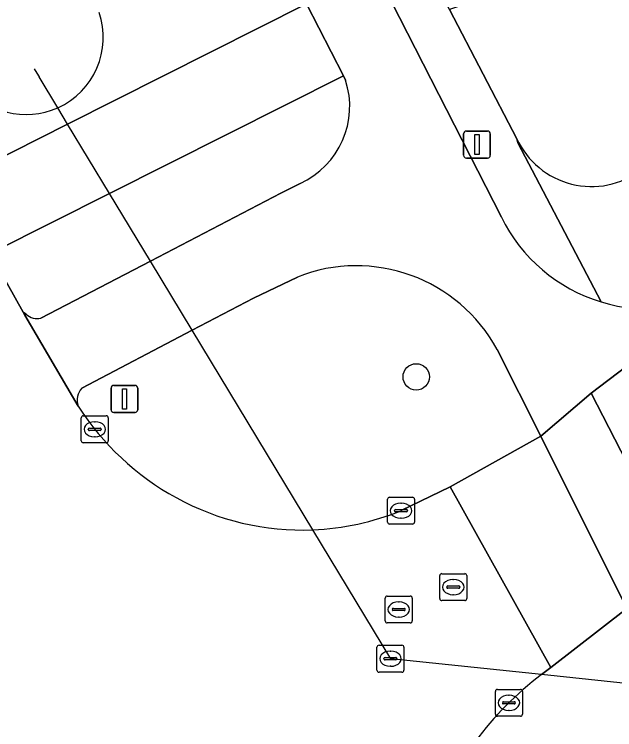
# Model space of a CAD drawing. Extents: x 159352 to 160617, y 385888 to 387323.
# Drawn here: x 159830.37 to 159852.67, y 386440.65 to 386467.21 of the extents above; entities that cross this region are included whole.
import ezdxf

# ---------------------------------------------------------------- set-up
doc = ezdxf.new("R2010")
doc.units = 0
for name, color, linetype in [('IMGEO_Berm_groen', 7, 'Continuous'), ('IMGEO_Boom', 7, 'Continuous'), ('IMGEO_Duiker', 7, 'Continuous'), ('IMGEO_Fietspad_gesloten', 7, 'Continuous'), ('IMGEO_Groenvoorziening', 7, 'Continuous'), ('IMGEO_Kolk', 7, 'Continuous'), ('IMGEO_Lichtmast', 7, 'Continuous'), ('IMGEO_Oever', 7, 'Continuous'), ('IMGEO_Rijbaan_lokaal_gesloten', 7, 'Continuous'), ('IMGEO_Rijbaan_lokaal_open', 7, 'Continuous'), ('IMGEO_Rioolput', 7, 'Continuous'), ('IMGEO_Verkeerseiland_groen', 7, 'Continuous'), ('IMGEO_Voetpad_open', 7, 'Continuous')]:
    doc.layers.add(name, color=color, linetype=linetype)

msp = doc.modelspace()

# ---------------------------------------------------------------- linework, layer by layer
at = {"layer": 'IMGEO_Berm_groen'}
msp.add_lwpolyline([(159779.192, 386557.46), (159778.839, 386557.281), (159794.04, 386527.707), (159803.611, 386509.06), (159818.737, 386479.588), (159828.146, 386461.016), (159828.246, 386461.067), (159832.352, 386463.134), (159841.226, 386467.6), (159796.629, 386554.856)], dxfattribs=at)
for centre, radius, start, end in [((159830.81, 386466.352), 2.865, 294.2372, 18.929), ((159830.813, 386466.351), 2.863, 217.0921, 294.189)]:
    msp.add_arc(centre, radius, start, end, dxfattribs=at)
at = {"layer": 'IMGEO_Boom'}
msp.add_circle((159845.298, 386453.75), 0.489, dxfattribs=at)
at = {"layer": 'IMGEO_Duiker'}
for points in [[(159831.113, 386465.183), (159831.21, 386465.023), (159831.29, 386464.89)], [(159871.823, 386440.404), (159871.616, 386440.426), (159871.448, 386440.443), (159870.19, 386440.575), (159859.683, 386441.676), (159857.571, 386441.898), (159854.602, 386442.209), (159849.946, 386442.697), (159844.353, 386443.283), (159841.458, 386448.072), (159836.98, 386455.478), (159835.427, 386458.047), (159833.907, 386460.562), (159832.352, 386463.134), (159831.986, 386463.739), (159831.29, 386464.89)]]:
    msp.add_lwpolyline(points, dxfattribs=at)
at = {"layer": 'IMGEO_Fietspad_gesloten'}
for points in [[(159848.46, 386459.683), (159802.183, 386550.232), (159802.147, 386550.232), (159796.524, 386561.299), (159796.533, 386561.328), (159758.813, 386635.137), (159682.71, 386784.054)], [(159796.629, 386554.856), (159841.226, 386467.6), (159842.596, 386464.921), (159842.674, 386464.768)], [(159840.985, 386460.932), (159840.269, 386460.564), (159835.427, 386458.047), (159831.362, 386455.935)], [(159832.879, 386453.328), (159836.98, 386455.478), (159839.259, 386456.673), (159840.883, 386457.457)], [(159848.306, 386454.763), (159849.92, 386451.546), (159851.79, 386453.141), (159856.999, 386457.091)], [(159830.815, 386456.073), (159830.703, 386456.153), (159830.767, 386456.045), (159832.74, 386452.667)], [(159858.48, 386449.348), (159855.083, 386446.748), (159851.79, 386453.141), (159849.92, 386451.546), (159853.126, 386445.153), (159854.602, 386442.209), (159855.438, 386440.54)]]:
    msp.add_lwpolyline(points, dxfattribs=at)
for centre, radius, start, end in [((159839.685, 386463.794), 3.143, 294.4223, 18.0497), ((159853.938, 386462.367), 6.1, 206.1043, 253.1146), ((159843.075, 386451.923), 5.952, 28.4989, 111.6068), ((159853.937, 386462.369), 6.102, 253.1262, 300.1159), ((159831.212, 386456.494), 0.579, 226.6805, 285.0007), ((159833.341, 386452.886), 0.639, 136.2348, 200.0141)]:
    msp.add_arc(centre, radius, start, end, dxfattribs=at)
at = {"layer": 'IMGEO_Groenvoorziening'}
msp.add_lwpolyline([(159853.647, 386461.431), (159856.68, 386463.673), (159862.392, 386468.019), (159867.657, 386472.185), (159866.116, 386474.185), (159862.913, 386472.949), (159849.809, 386468.487), (159846.533, 386467.387), (159849.037, 386462.588)], dxfattribs=at)
msp.add_arc((159851.808, 386463.868), 3.052, 204.7839, 307.0383, dxfattribs=at)
at = {"layer": 'IMGEO_Kolk'}
for p, q in [((159832.86, 386451.378), (159832.86, 386452.23)), ((159832.935, 386452.304), (159833.787, 386452.304)), ((159833.861, 386452.23), (159833.861, 386451.378)), ((159833.348, 386452.084), (159833.373, 386452.084)), ((159833.119, 386451.798), (159833.119, 386451.81)), ((159833.557, 386451.761), (159833.159, 386451.761)), ((159833.162, 386451.847), (159833.56, 386451.847)), ((159833.603, 386451.81), (159833.603, 386451.798)), ((159833.371, 386451.524), (159833.346, 386451.524)), ((159833.787, 386451.304), (159832.935, 386451.304)), ((159844.234, 386448.357), (159844.234, 386449.209)), ((159844.309, 386449.283), (159845.161, 386449.283)), ((159845.235, 386449.209), (159845.235, 386448.357)), ((159844.722, 386449.063), (159844.747, 386449.063)), ((159844.493, 386448.777), (159844.493, 386448.789)), ((159844.931, 386448.74), (159844.533, 386448.74)), ((159844.536, 386448.826), (159844.934, 386448.826)), ((159844.977, 386448.789), (159844.977, 386448.777)), ((159844.745, 386448.503), (159844.72, 386448.503)), ((159845.161, 386448.283), (159844.309, 386448.283)), ((159848.239, 386441.223), (159848.239, 386442.075)), ((159848.314, 386442.149), (159849.166, 386442.149)), ((159849.24, 386442.075), (159849.24, 386441.223)), ((159848.727, 386441.929), (159848.752, 386441.929)), ((159848.498, 386441.643), (159848.498, 386441.655)), ((159848.936, 386441.606), (159848.538, 386441.606)), ((159848.541, 386441.692), (159848.939, 386441.692)), ((159848.982, 386441.655), (159848.982, 386441.643)), ((159848.75, 386441.369), (159848.725, 386441.369)), ((159849.166, 386441.149), (159848.314, 386441.149))]:
    msp.add_line(p, q, dxfattribs=at)
for points in [[(159832.86, 386451.378), (159832.86, 386452.23)], [(159832.935, 386452.304), (159833.787, 386452.304)], [(159833.861, 386452.23), (159833.861, 386451.378)], [(159833.787, 386451.304), (159832.935, 386451.304)], [(159844.234, 386448.357), (159844.234, 386449.209)], [(159844.309, 386449.283), (159845.161, 386449.283)], [(159845.235, 386449.209), (159845.235, 386448.357)], [(159845.161, 386448.283), (159844.309, 386448.283)], [(159848.239, 386441.223), (159848.239, 386442.075)], [(159848.314, 386442.149), (159849.166, 386442.149)], [(159849.24, 386442.075), (159849.24, 386441.223)], [(159849.166, 386441.149), (159848.314, 386441.149)]]:
    msp.add_lwpolyline(points, dxfattribs=at)
for centre, radius, start, end in [((159832.937, 386452.228), 0.0765, 91.552, 178.448), ((159832.937, 386452.228), 0.0765, 91.552, 178.448), ((159833.785, 386452.228), 0.0765, 1.552, 88.448), ((159833.785, 386452.228), 0.0765, 1.552, 88.448), ((159833.159, 386451.807), 0.0403, 85.8775, 175.7526), ((159833.156, 386451.797), 0.0366, 178.938, 274.7102), ((159833.56, 386451.804), 0.043, 264.8664, 352.4533), ((159833.564, 386451.809), 0.0386, 1.7309, 96.639), ((159832.937, 386451.38), 0.0765, 181.552, 268.448), ((159832.937, 386451.38), 0.0765, 181.552, 268.448), ((159833.785, 386451.38), 0.0765, 271.552, 358.448), ((159833.785, 386451.38), 0.0765, 271.552, 358.448), ((159844.311, 386449.207), 0.0765, 91.552, 178.448), ((159844.311, 386449.207), 0.0765, 91.552, 178.448), ((159845.159, 386449.207), 0.0765, 1.552, 88.448), ((159845.159, 386449.207), 0.0765, 1.552, 88.448), ((159844.533, 386448.786), 0.0403, 85.8775, 175.7526), ((159844.53, 386448.776), 0.0366, 178.938, 274.7102), ((159844.934, 386448.783), 0.043, 264.8664, 352.4533), ((159844.938, 386448.788), 0.0386, 1.7309, 96.639), ((159844.311, 386448.359), 0.0765, 181.552, 268.448), ((159844.311, 386448.359), 0.0765, 181.552, 268.448), ((159845.159, 386448.359), 0.0765, 271.552, 358.448), ((159845.159, 386448.359), 0.0765, 271.552, 358.448), ((159848.316, 386442.073), 0.0765, 91.552, 178.448), ((159848.316, 386442.073), 0.0765, 91.552, 178.448), ((159849.164, 386442.073), 0.0765, 1.552, 88.448), ((159849.164, 386442.073), 0.0765, 1.552, 88.448), ((159848.538, 386441.652), 0.0403, 85.8775, 175.7526), ((159848.535, 386441.642), 0.0366, 178.938, 274.7102), ((159848.939, 386441.649), 0.043, 264.8664, 352.4533), ((159848.943, 386441.654), 0.0386, 1.7309, 96.639), ((159848.316, 386441.225), 0.0765, 181.552, 268.448), ((159848.316, 386441.225), 0.0765, 181.552, 268.448), ((159849.164, 386441.225), 0.0765, 271.552, 358.448), ((159849.164, 386441.225), 0.0765, 271.552, 358.448)]:
    msp.add_arc(centre, radius, start, end, dxfattribs=at)
for centre, major_axis, ratio, start_param, end_param in [((159833.347, 386451.804), (-0.387, 0.002), 0.722429, 4.712389, 7.853982), ((159833.372, 386451.804), (-0.39, 0.002), 0.717154, 1.570796, 4.712389), ((159844.721, 386448.783), (-0.387, 0.002), 0.722429, 4.712389, 7.853982), ((159844.746, 386448.783), (-0.39, 0.002), 0.717154, 1.570796, 4.712389), ((159848.726, 386441.649), (-0.387, 0.002), 0.722429, 4.712389, 7.853982), ((159848.751, 386441.649), (-0.39, 0.002), 0.717154, 1.570796, 4.712389)]:
    msp.add_ellipse(centre, major_axis=major_axis, ratio=ratio, start_param=start_param, end_param=end_param, dxfattribs=at)
at = {"layer": 'IMGEO_Lichtmast'}
for p, q in [((159847.06, 386461.975), (159847.06, 386462.775)), ((159847.06, 386462.775), (159847.06, 386461.975)), ((159847.16, 386462.875), (159847.95, 386462.875)), ((159847.95, 386462.875), (159847.16, 386462.875)), ((159848.05, 386462.775), (159848.05, 386461.975)), ((159848.05, 386461.975), (159848.05, 386462.775)), ((159847.95, 386461.875), (159847.16, 386461.875)), ((159847.16, 386461.875), (159847.95, 386461.875)), ((159833.965, 386452.532), (159833.965, 386453.332)), ((159833.965, 386453.332), (159833.965, 386452.532)), ((159834.065, 386453.432), (159834.855, 386453.432)), ((159834.855, 386453.432), (159834.065, 386453.432)), ((159834.955, 386453.332), (159834.955, 386452.532)), ((159834.955, 386452.532), (159834.955, 386453.332)), ((159834.855, 386452.432), (159834.065, 386452.432)), ((159834.065, 386452.432), (159834.855, 386452.432))]:
    msp.add_line(p, q, dxfattribs=at)
for points in [[(159847.48, 386462.75), (159847.63, 386462.75), (159847.63, 386462), (159847.48, 386462), (159847.48, 386462.75)], [(159834.385, 386453.307), (159834.535, 386453.307), (159834.535, 386452.557), (159834.385, 386452.557), (159834.385, 386453.307)]]:
    msp.add_lwpolyline(points, dxfattribs=at)
for centre, start, end in [((159847.16, 386462.775), 90, 180), ((159847.16, 386462.775), 90, 180), ((159847.95, 386462.775), 0, 90), ((159847.95, 386462.775), 360, 90), ((159847.16, 386461.975), 180, 270), ((159847.16, 386461.975), 180, 270), ((159847.95, 386461.975), 270, 0), ((159847.95, 386461.975), 270, 0), ((159834.065, 386453.332), 90, 180), ((159834.065, 386453.332), 90, 180), ((159834.855, 386453.332), 0, 90), ((159834.855, 386453.332), 360, 90), ((159834.065, 386452.532), 180, 270), ((159834.065, 386452.532), 180, 270), ((159834.855, 386452.532), 270, 0), ((159834.855, 386452.532), 270, 0)]:
    msp.add_arc(centre, 0.1, start, end, dxfattribs=at)
at = {"layer": 'IMGEO_Oever'}
for centre, radius, start, end in [((159830.81, 386466.352), 2.865, 294.2372, 18.929), ((159830.813, 386466.351), 2.863, 217.0921, 294.189)]:
    msp.add_arc(centre, radius, start, end, dxfattribs=at)
at = {"layer": 'IMGEO_Rijbaan_lokaal_gesloten'}
for points in [[(159832.74, 386452.667), (159830.767, 386456.045), (159830.703, 386456.153), (159829.802, 386457.747), (159829.497, 386458.349), (159828.146, 386461.016), (159824.675, 386459.355), (159826.287, 386456.228), (159827.216, 386454.414), (159829.15, 386450.672), (159829.947, 386448.928)], [(159849.946, 386442.697), (159850.302, 386442.96), (159846.56, 386449.67), (159844.735, 386448.783)]]:
    msp.add_lwpolyline(points, dxfattribs=at)
for centre, radius, start, end in [((159841.261, 386458.143), 10.129, 212.7258, 241.2095), ((159841.069, 386457.8), 9.736, 241.2305, 272.291), ((159841.067, 386457.782), 9.718, 272.3066, 292.1765), ((159857.62, 386432.643), 12.648, 127.3546, 159.0516)]:
    msp.add_arc(centre, radius, start, end, dxfattribs=at)
at = {"layer": 'IMGEO_Rijbaan_lokaal_open'}
for points in [[(159861.232, 386451.428), (159863.032, 386452.854), (159862.162, 386454.007), (159859.708, 386457.258), (159858.807, 386458.451), (159857.55, 386457.528), (159856.999, 386457.091), (159851.79, 386453.141), (159855.083, 386446.748), (159858.48, 386449.348)], [(159849.92, 386451.546), (159846.56, 386449.67), (159850.302, 386442.96), (159853.126, 386445.153)]]:
    msp.add_lwpolyline(points, close=True, dxfattribs=at)
at = {"layer": 'IMGEO_Rioolput'}
for p, q in [((159846.174, 386445.518), (159846.174, 386446.37)), ((159846.249, 386446.444), (159847.101, 386446.444)), ((159847.175, 386446.37), (159847.175, 386445.518)), ((159846.662, 386446.224), (159846.687, 386446.224)), ((159846.433, 386445.938), (159846.433, 386445.95)), ((159846.871, 386445.901), (159846.473, 386445.901)), ((159846.476, 386445.987), (159846.874, 386445.987)), ((159846.917, 386445.95), (159846.917, 386445.938)), ((159844.149, 386444.688), (159844.149, 386445.54)), ((159844.224, 386445.614), (159845.076, 386445.614)), ((159845.15, 386445.54), (159845.15, 386444.688)), ((159846.685, 386445.664), (159846.66, 386445.664)), ((159844.637, 386445.394), (159844.662, 386445.394)), ((159847.101, 386445.444), (159846.249, 386445.444)), ((159844.408, 386445.108), (159844.408, 386445.12)), ((159844.846, 386445.071), (159844.448, 386445.071)), ((159844.451, 386445.157), (159844.849, 386445.157)), ((159844.892, 386445.12), (159844.892, 386445.108)), ((159844.66, 386444.834), (159844.635, 386444.834)), ((159845.076, 386444.614), (159844.224, 386444.614)), ((159843.841, 386442.861), (159843.841, 386443.713)), ((159843.916, 386443.787), (159844.768, 386443.787)), ((159844.842, 386443.713), (159844.842, 386442.861)), ((159844.329, 386443.567), (159844.354, 386443.567)), ((159844.1, 386443.281), (159844.1, 386443.293)), ((159844.538, 386443.244), (159844.14, 386443.244)), ((159844.143, 386443.33), (159844.541, 386443.33)), ((159844.584, 386443.293), (159844.584, 386443.281)), ((159844.352, 386443.007), (159844.327, 386443.007)), ((159844.768, 386442.787), (159843.916, 386442.787))]:
    msp.add_line(p, q, dxfattribs=at)
for points in [[(159846.174, 386445.518), (159846.174, 386446.37)], [(159846.249, 386446.444), (159847.101, 386446.444)], [(159847.175, 386446.37), (159847.175, 386445.518)], [(159844.149, 386444.688), (159844.149, 386445.54)], [(159844.224, 386445.614), (159845.076, 386445.614)], [(159845.15, 386445.54), (159845.15, 386444.688)], [(159847.101, 386445.444), (159846.249, 386445.444)], [(159845.076, 386444.614), (159844.224, 386444.614)], [(159843.841, 386442.861), (159843.841, 386443.713)], [(159843.916, 386443.787), (159844.768, 386443.787)], [(159844.842, 386443.713), (159844.842, 386442.861)], [(159844.768, 386442.787), (159843.916, 386442.787)]]:
    msp.add_lwpolyline(points, dxfattribs=at)
for centre, radius, start, end in [((159846.251, 386446.368), 0.0765, 91.552, 178.448), ((159846.251, 386446.368), 0.0765, 91.552, 178.448), ((159847.099, 386446.368), 0.0765, 1.552, 88.448), ((159847.099, 386446.368), 0.0765, 1.552, 88.448), ((159846.473, 386445.947), 0.0403, 85.8775, 175.7526), ((159846.47, 386445.937), 0.0366, 178.938, 274.7102), ((159846.874, 386445.944), 0.043, 264.8664, 352.4533), ((159846.878, 386445.949), 0.0386, 1.7309, 96.639), ((159844.226, 386445.538), 0.0765, 91.552, 178.448), ((159844.226, 386445.538), 0.0765, 91.552, 178.448), ((159845.074, 386445.538), 0.0765, 1.552, 88.448), ((159845.074, 386445.538), 0.0765, 1.552, 88.448), ((159846.251, 386445.52), 0.0765, 181.552, 268.448), ((159846.251, 386445.52), 0.0765, 181.552, 268.448), ((159847.099, 386445.52), 0.0765, 271.552, 358.448), ((159847.099, 386445.52), 0.0765, 271.552, 358.448), ((159844.448, 386445.117), 0.0403, 85.8775, 175.7526), ((159844.445, 386445.107), 0.0366, 178.938, 274.7102), ((159844.849, 386445.114), 0.043, 264.8664, 352.4533), ((159844.853, 386445.119), 0.0386, 1.7309, 96.639), ((159844.226, 386444.69), 0.0765, 181.552, 268.448), ((159844.226, 386444.69), 0.0765, 181.552, 268.448), ((159845.074, 386444.69), 0.0765, 271.552, 358.448), ((159845.074, 386444.69), 0.0765, 271.552, 358.448), ((159843.918, 386443.711), 0.0765, 91.552, 178.448), ((159843.918, 386443.711), 0.0765, 91.552, 178.448), ((159844.766, 386443.711), 0.0765, 1.552, 88.448), ((159844.766, 386443.711), 0.0765, 1.552, 88.448), ((159844.14, 386443.29), 0.0403, 85.8775, 175.7526), ((159844.137, 386443.28), 0.0366, 178.938, 274.7102), ((159844.541, 386443.287), 0.043, 264.8664, 352.4533), ((159844.545, 386443.292), 0.0386, 1.7309, 96.639), ((159843.918, 386442.863), 0.0765, 181.552, 268.448), ((159843.918, 386442.863), 0.0765, 181.552, 268.448), ((159844.766, 386442.863), 0.0765, 271.552, 358.448), ((159844.766, 386442.863), 0.0765, 271.552, 358.448)]:
    msp.add_arc(centre, radius, start, end, dxfattribs=at)
for centre, major_axis, ratio, start_param, end_param in [((159846.661, 386445.944), (-0.387, 0.002), 0.722429, 4.712389, 7.853982), ((159846.686, 386445.944), (-0.39, 0.002), 0.717154, 1.570796, 4.712389), ((159844.636, 386445.114), (-0.387, 0.002), 0.722429, 4.712389, 7.853982), ((159844.661, 386445.114), (-0.39, 0.002), 0.717154, 1.570796, 4.712389), ((159844.328, 386443.287), (-0.387, 0.002), 0.722429, 4.712389, 7.853982), ((159844.353, 386443.287), (-0.39, 0.002), 0.717154, 1.570796, 4.712389)]:
    msp.add_ellipse(centre, major_axis=major_axis, ratio=ratio, start_param=start_param, end_param=end_param, dxfattribs=at)
at = {"layer": 'IMGEO_Verkeerseiland_groen'}
for points in [[(159842.674, 386464.768), (159842.596, 386464.921), (159833.907, 386460.562), (159829.612, 386458.407), (159829.497, 386458.349), (159829.802, 386457.747), (159830.703, 386456.153), (159830.815, 386456.073)], [(159840.269, 386460.564), (159840.985, 386460.932)], [(159831.362, 386455.935), (159835.427, 386458.047), (159840.269, 386460.564)], [(159840.883, 386457.457), (159839.259, 386456.673), (159836.98, 386455.478), (159832.879, 386453.328)], [(159844.735, 386448.783), (159846.56, 386449.67), (159849.92, 386451.546), (159848.306, 386454.763)], [(159855.438, 386440.54), (159854.602, 386442.209), (159853.126, 386445.153), (159850.302, 386442.96), (159849.946, 386442.697)]]:
    msp.add_lwpolyline(points, dxfattribs=at)
for centre, radius, start, end in [((159839.685, 386463.794), 3.143, 294.4223, 18.0497), ((159843.075, 386451.923), 5.952, 28.4989, 111.6068), ((159831.212, 386456.494), 0.579, 226.6805, 285.0007), ((159833.341, 386452.886), 0.639, 136.2348, 200.0141), ((159841.261, 386458.143), 10.129, 212.7258, 241.2095), ((159841.069, 386457.8), 9.736, 241.2305, 272.291), ((159841.067, 386457.782), 9.718, 272.3066, 292.1765), ((159857.62, 386432.643), 12.648, 127.3546, 159.0516)]:
    msp.add_arc(centre, radius, start, end, dxfattribs=at)
at = {"layer": 'IMGEO_Voetpad_open'}
for points in [[(159849.037, 386462.588), (159846.533, 386467.387), (159845.933, 386468.536), (159845.415, 386468.258), (159844.729, 386469.586), (159844.081, 386470.841), (159844.614, 386471.116), (159839.654, 386480.819), (159839.112, 386480.567), (159837.779, 386483.146), (159838.333, 386483.403), (159833.84, 386492.19), (159833.307, 386491.911), (159832.002, 386494.501), (159832.52, 386494.772), (159827.995, 386503.622), (159827.47, 386503.353), (159826.068, 386506.09), (159826.596, 386506.36), (159802.27, 386554.059)], [(159802.183, 386550.232), (159848.46, 386459.683)], [(159852.166, 386456.53), (159849.077, 386462.437), (159849.037, 386462.588)], [(159849.037, 386462.588), (159849.077, 386462.437), (159852.166, 386456.53)]]:
    msp.add_lwpolyline(points, dxfattribs=at)
msp.add_lwpolyline([(159842.596, 386464.921), (159841.226, 386467.6), (159832.352, 386463.134), (159828.246, 386461.067), (159828.146, 386461.016), (159829.497, 386458.349), (159829.612, 386458.407), (159833.907, 386460.562)], close=True, dxfattribs=at)
for centre, radius, start, end in [((159851.808, 386463.868), 3.052, 204.7839, 307.0383), ((159853.938, 386462.367), 6.1, 206.1043, 253.1146), ((159853.937, 386462.369), 6.102, 253.1262, 300.1159)]:
    msp.add_arc(centre, radius, start, end, dxfattribs=at)

doc.saveas('drawing.dxf')
